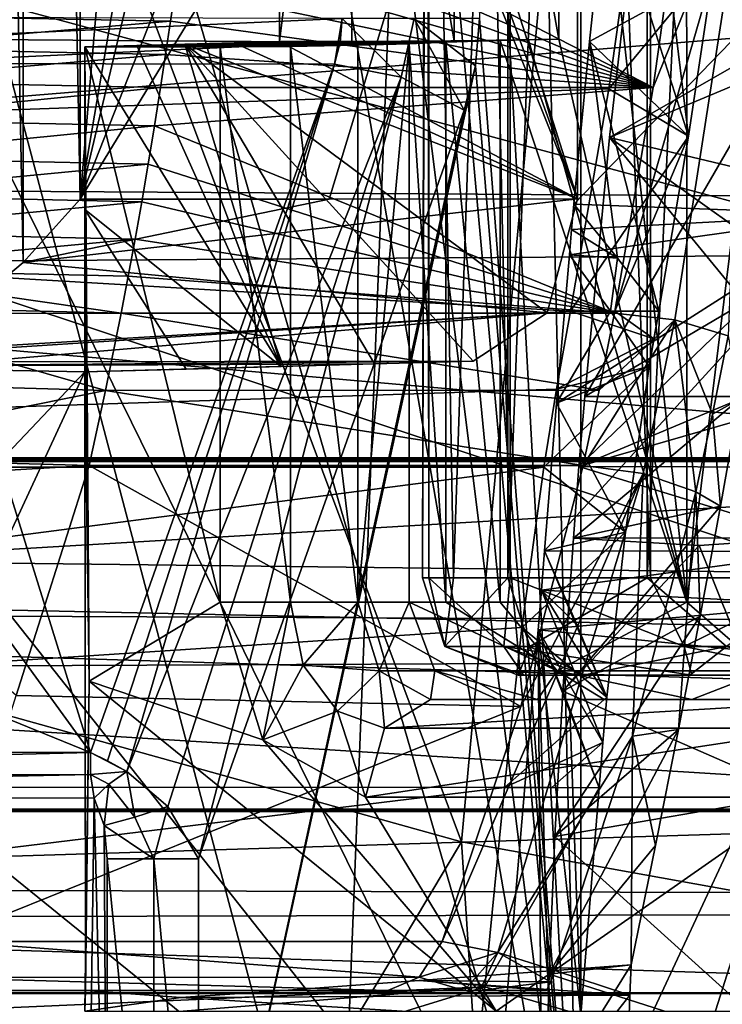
# Model space of a CAD drawing. Header units: metres. Extents: x -150 to 307, y -550 to 84.
# Tile 269 of 656: x 159.2 to 161.36, y -6.96 to -3.93. Entities that reach past the tile are written whole.
import ezdxf

# ---------------------------------------------------------------- set-up
doc = ezdxf.new("R2010")
doc.units = ezdxf.units.M
doc.layers.add('solid_26006363', color=7, linetype='CONTINUOUS')

msp = doc.modelspace()

# ---------------------------------------------------------------- linework, layer by layer
at = {"layer": 'solid_26006363'}
for points in [[(160.052856, 7.810109, 843.772766), (160.922363, 7.986619, 844.555664), (160.922363, -7.986684, 844.555664)], [(160.922363, 7.986619, 844.555664), (160.730911, 0, 844.770569), (160.922363, -7.986684, 844.555664)], [(159.526001, 7.306393, 843.298401), (160.052856, 7.810109, 843.772766), (160.922363, -7.986684, 844.555664)], [(159.526001, 7.306393, 843.298401), (160.922363, -7.986684, 844.555664), (159.921051, 0, 843.654114)], [(160.454636, 5.65, 843.635254), (160.449585, 0.75, 843.615356), (160.454437, -5.65, 843.634521)], [(160.454636, 5.65, 843.635254), (160.454437, -5.65, 843.634521), (160.704269, -5.65, 844.11908)], [(160.704666, 5.65, 844.119568), (160.454636, 5.65, 843.635254), (160.704269, -5.65, 844.11908)], [(161.126419, 5.65, 842.189148), (160.697189, -5.65, 842.525085), (160.697189, -0.75, 842.525085)], [(161.126419, 5.65, 842.189148), (161.126556, -5.65, 842.189087), (160.697189, -5.65, 842.525085)], [(160.704666, 5.65, 844.119568), (160.704269, -5.65, 844.11908), (161.136612, -5.65, 844.451233)], [(161.137024, 5.65, 844.451477), (160.704666, 5.65, 844.119568), (161.136612, -5.65, 844.451233)], [(161.126419, 5.65, 842.189148), (161.657791, 5.65, 842.06781), (161.126556, -5.65, 842.189087)], [(161.657791, 5.65, 842.06781), (161.658112, -5.65, 842.06781), (161.126556, -5.65, 842.189087)], [(161.137024, 5.65, 844.451477), (161.136612, -5.65, 844.451233), (161.669205, -5.65, 844.56781)], [(161.137024, 5.65, 844.451477), (161.669205, -5.65, 844.56781), (161.522156, -2.5, 844.559753)], [(159.018097, 4.83721, 839.606995), (159.018097, -4.837211, 839.606995), (159.206482, -4.679703, 839.625916)], [(159.206375, 4.679795, 839.625916), (159.018097, 4.83721, 839.606995), (159.206482, -4.679703, 839.625916)], [(159.206375, 4.679795, 839.625916), (159.381348, -4.48491, 839.719238), (159.381256, 4.485187, 839.719177)], [(159.206375, 4.679795, 839.625916), (159.206482, -4.679703, 839.625916), (159.381348, -4.48491, 839.719238)], [(160.145737, 4.484903, 840.349365), (159.381256, 4.485187, 839.719177), (159.381348, -4.48491, 839.719238)], [(160.911667, 4.48462, 840.980774), (160.145737, 4.484903, 840.349365), (159.381348, -4.48491, 839.719238)], [(160.911667, 4.48462, 840.980774), (159.381348, -4.48491, 839.719238), (160.911682, 1.975453, 840.980774)], [(159.381348, -4.48491, 839.719238), (161.929688, 1.974569, 841.819946), (160.911682, 1.975453, 840.980774)], [(159.381348, -4.48491, 839.719238), (160.911667, -1.975196, 840.980774), (161.929688, 1.974569, 841.819946)], [(160.449585, 0.75, 843.615356), (160.449585, -0.75, 843.615356), (160.454437, -5.65, 843.634521)], [(161.679489, -5.635532, 838.311523), (144.096756, -5.427778, 813.0896), (144.74527, 0.000066, 812.722778)], [(161.763199, -4.594159, 837.974548), (161.679489, -5.635532, 838.311523), (144.74527, 0.000066, 812.722778)], [(161.874268, -3.523479, 837.76416), (161.763199, -4.594159, 837.974548), (144.74527, 0.000066, 812.722778)], [(157.596603, -7.150526, 878.147949), (160.173294, -7.91509, 881.040771), (158.081863, 0, 879.170471)], [(160.173294, -7.91509, 881.040771), (160.48465, 0, 881.853455), (158.081863, 0, 879.170471)], [(160.922363, -7.986684, 844.555664), (159.717026, -1.032393, 843.470398), (159.921051, 0, 843.654114)], [(160.173294, -7.91509, 881.040771), (163.037918, -8.671982, 884.180298), (160.48465, 0, 881.853455)], [(160.48465, 0, 881.853455), (163.037918, -8.671982, 884.180298), (163.005783, 0, 884.608582)], [(160.554611, -6.463186, 878.593323), (157.237259, -5.539029, 874.818909), (158.133636, 0, 876.20166)], [(160.554611, -6.463186, 878.593323), (158.133636, 0, 876.20166), (161.151321, -0.000012, 879.606384)], [(160.554611, -6.463186, 878.593323), (161.151321, -0.000012, 879.606384), (164.504364, -7.173432, 882.960571)], [(160.610306, -3.928661, 844.905945), (160.922363, -7.986684, 844.555664), (160.730911, 0, 844.770569)], [(161.151321, -0.000012, 879.606384), (164.474091, -0.000047, 883.25061), (164.504364, -7.173432, 882.960571)], [(160.449585, -0.75, 843.615356), (160.434738, -5.65, 843.089172), (160.454437, -5.65, 843.634521)], [(160.444702, -0.75, 843.040955), (160.530426, -5.65, 842.790283), (160.434738, -5.65, 843.089172)], [(160.449585, -0.75, 843.615356), (160.444702, -0.75, 843.040955), (160.434738, -5.65, 843.089172)], [(160.444702, -0.75, 843.040955), (160.697189, -0.75, 842.525085), (160.530426, -5.65, 842.790283)], [(160.697189, -0.75, 842.525085), (160.697189, -5.65, 842.525085), (160.530426, -5.65, 842.790283)], [(160.922363, -7.986684, 844.555664), (159.166946, -1.929432, 842.975098), (159.717026, -1.032393, 843.470398)], [(160.922363, -7.986684, 844.555664), (158.357483, -2.766921, 842.246216), (159.166946, -1.929432, 842.975098)], [(160.911667, -1.975196, 840.980774), (159.381348, -4.48491, 839.719238), (160.147232, -4.484623, 840.350586)], [(160.032028, -2.056497, 842.003418), (160.122665, -1.99657, 841.898071), (160.911667, -4.484336, 840.980774)], [(160.122665, -1.99657, 841.898071), (160.911667, -1.975196, 840.980774), (160.911667, -4.484336, 840.980774)], [(160.147232, -4.484623, 840.350586), (160.911667, -4.484336, 840.980774), (160.911667, -1.975196, 840.980774)], [(159.994507, -2.196539, 842.047058), (160.032028, -2.056497, 842.003418), (160.911667, -4.484336, 840.980774)], [(161.248245, -5.725, 842.059631), (161.685516, -2.177201, 841.992981), (161.246887, -2.184029, 842.060059)], [(161.248245, -5.725, 842.059631), (161.93364, -5.725, 842.020569), (161.685516, -2.177201, 841.992981)], [(159.994507, -4, 842.047058), (159.994507, -2.196539, 842.047058), (160.911667, -4.484336, 840.980774)], [(160.217178, -2.196539, 842.245483), (159.994507, -2.196539, 842.047058), (159.994507, -4, 842.047058)], [(160.217194, -4, 842.245483), (160.217178, -2.196539, 842.245483), (159.994507, -4, 842.047058)], [(160.531967, -3.997987, 842.37146), (160.531967, -2.19533, 842.371826), (160.217178, -2.196539, 842.245483)], [(160.217194, -4, 842.245483), (160.531967, -3.997987, 842.37146), (160.217178, -2.196539, 842.245483)], [(160.854965, -3.992891, 842.268188), (160.854965, -2.192274, 842.268188), (160.531967, -2.19533, 842.371826)], [(160.531967, -3.997987, 842.37146), (160.854965, -3.992891, 842.268188), (160.531967, -2.19533, 842.371826)], [(161.248245, -5.725, 842.059631), (161.246887, -2.184029, 842.060059), (160.854965, -2.192274, 842.268188)], [(161.248245, -5.725, 842.059631), (160.854965, -2.192274, 842.268188), (160.854965, -3.992891, 842.268188)], [(160.922363, -7.986684, 844.555664), (157.37645, -3.500235, 841.362915), (158.357483, -2.766921, 842.246216)], [(161.101166, -3.500001, 839.093689), (161.587738, -3.963557, 840.221008), (161.688034, -3.177155, 840.10437)], [(153.681778, -4.403226, 833.713135), (161.008041, -4.145365, 840.156555), (161.109436, -3.423107, 840.040771)], [(153.681778, -4.403226, 833.713135), (161.109436, -3.423107, 840.040771), (153.828949, -3.423108, 833.554077)], [(159.71843, -3.519506, 838.895264), (159.732376, -3.413696, 838.879578), (161.144623, -4.141535, 840.346313)], [(159.732376, -3.413696, 838.879578), (161.246094, -3.413696, 840.228271), (161.144623, -4.141535, 840.346313)], [(161.109436, -3.423107, 840.040771), (161.008041, -4.145365, 840.156555), (161.334732, -3.749038, 839.783508)], [(161.144623, -4.141535, 840.346313), (161.246094, -3.413696, 840.228271), (161.432892, -3.428143, 840.291687)], [(161.432892, -3.428143, 840.291687), (161.211792, -4.856648, 840.548767), (161.026093, -4.83556, 840.484192)], [(161.144623, -4.141535, 840.346313), (161.432892, -3.428143, 840.291687), (161.026093, -4.83556, 840.484192)], [(161.432892, -3.428143, 840.291687), (161.375244, -4.905686, 840.468018), (161.211792, -4.856648, 840.548767)], [(160.922363, -7.986684, 844.555664), (156.220749, -4.180681, 840.322327), (157.37645, -3.500235, 841.362915)], [(160.90097, -4.500042, 839.111755), (161.756714, -4.53206, 838.139099), (161.866547, -3.50004, 837.935547)], [(160.90097, -4.500042, 839.111755), (161.866547, -3.50004, 837.935547), (160.948929, -4.000179, 839.001343)], [(160.948929, -4.000179, 839.001343), (161.866547, -3.50004, 837.935547), (161.002182, -3.500082, 838.922729)], [(161.25383, -4.291421, 839.875916), (160.948929, -4.000179, 839.001343), (161.002182, -3.500082, 838.922729)], [(161.25383, -4.291421, 839.875916), (161.002182, -3.500082, 838.922729), (161.172501, -3.625457, 839.35437)], [(161.101166, -3.500001, 839.093689), (161.01062, -4.295017, 839.24469), (161.587738, -3.963557, 840.221008)], [(161.758865, -3.981132, 838.382324), (161.01062, -4.295017, 839.24469), (161.101166, -3.500001, 839.093689)], [(161.810989, -3.500048, 838.305298), (161.758865, -3.981132, 838.382324), (161.101166, -3.500001, 839.093689)], [(159.704239, -3.624732, 838.911194), (159.71843, -3.519506, 838.895264), (161.144623, -4.141535, 840.346313)], [(159.689774, -3.729356, 838.927429), (159.704239, -3.624732, 838.911194), (161.144623, -4.141535, 840.346313)], [(161.25383, -4.291421, 839.875916), (161.172501, -3.625457, 839.35437), (161.334732, -3.749038, 839.783508)], [(159.675034, -3.83336, 838.94397), (159.689774, -3.729356, 838.927429), (161.144623, -4.141535, 840.346313)], [(161.008041, -4.145365, 840.156555), (161.25383, -4.291421, 839.875916), (161.334732, -3.749038, 839.783508)], [(52.118008, -3.784486, 673.061707), (287.806, -3.771021, -97.868477), (289.05188, -5.281072, -97.487572)], [(53.365746, -5.290247, 673.443176), (52.118008, -3.784486, 673.061707), (289.05188, -5.281072, -97.487572)], [(63.380936, -3.784486, 676.505127), (62.133198, -5.290247, 676.123657), (299.076141, -3.786167, -94.422852)], [(62.133198, -5.290247, 676.123657), (297.826538, -5.292864, -94.804886), (299.076141, -3.786167, -94.422852)], [(145.403534, -3.786167, -295.819916), (163.866867, -3.786167, -295.269714), (145.442062, -5.292864, -294.513794)], [(163.866867, -3.786167, -295.269714), (163.750641, -5.292864, -293.968201), (145.442062, -5.292864, -294.513794)], [(145.712616, -5.281072, -285.342194), (162.934433, -5.281072, -284.828979), (145.751022, -3.771021, -284.039948)], [(162.934433, -5.281072, -284.828979), (162.818542, -3.771021, -283.531342), (145.751022, -3.771021, -284.039948)], [(158.696381, -3.918486, 838.208496), (159.675034, -3.83336, 838.94397), (159.659973, -3.936728, 838.960876)], [(159.659973, -3.936728, 838.960876), (159.675034, -3.83336, 838.94397), (161.144623, -4.141535, 840.346313)], [(158.696381, -3.918486, 838.208496), (159.659973, -3.936728, 838.960876), (158.681076, -4.020669, 838.225708)], [(158.681076, -4.020669, 838.225708), (159.659973, -3.936728, 838.960876), (159.644592, -4.039448, 838.978149)], [(160.187927, -3.928663, 844.931396), (158.900513, -3.92642, 843.796387), (158.809326, -3.991606, 843.725586)], [(160.181992, -4.001424, 844.93811), (160.187927, -3.928663, 844.931396), (158.809326, -3.991606, 843.725586)], [(159.644592, -4.039448, 838.978149), (159.659973, -3.936728, 838.960876), (161.144623, -4.141535, 840.346313)], [(160.181992, -4.001424, 844.93811), (160.164444, -4.06985, 844.957764), (160.187927, -3.928663, 844.931396)], [(160.369019, -4.109726, 845.039856), (160.187927, -3.928663, 844.931396), (160.164444, -4.06985, 844.957764)], [(160.369019, -4.109726, 845.039856), (160.409607, -3.928663, 845.005432), (160.187927, -3.928663, 844.931396)], [(160.369019, -4.109726, 845.039856), (160.563339, -4.21103, 844.958618), (160.409607, -3.928663, 845.005432)], [(160.598389, -4.074189, 844.919312), (160.610306, -3.928661, 844.905945), (160.409607, -3.928663, 845.005432)], [(160.598389, -4.074189, 844.919312), (160.409607, -3.928663, 845.005432), (160.563339, -4.21103, 844.958618)], [(160.598389, -4.074189, 844.919312), (160.922363, -7.986684, 844.555664), (160.610306, -3.928661, 844.905945)], [(161.587738, -3.963557, 840.221008), (160.934479, -5.092506, 839.476868), (161.463913, -4.780765, 840.364929)], [(161.01062, -4.295017, 839.24469), (160.934479, -5.092506, 839.476868), (161.587738, -3.963557, 840.221008)], [(160.181992, -4.001424, 844.93811), (158.809326, -3.991606, 843.725586), (158.753357, -4.06738, 843.713684)], [(160.674362, -3.99718, 842.43634), (160.531967, -3.997987, 842.37146), (160.217194, -4, 842.245483)], [(160.674362, -3.99718, 842.43634), (160.217194, -4, 842.245483), (160.506561, -4.002203, 842.672302)], [(160.674362, -3.99718, 842.43634), (160.506561, -4.002203, 842.672302), (160.674362, -5.725, 842.43634)], [(160.760742, -3.995026, 842.348083), (160.854965, -3.992891, 842.268188), (160.531967, -3.997987, 842.37146)], [(160.760742, -3.995026, 842.348083), (160.531967, -3.997987, 842.37146), (160.674362, -3.99718, 842.43634)], [(160.760742, -3.995026, 842.348083), (160.674362, -3.99718, 842.43634), (161.248245, -5.725, 842.059631)], [(160.674362, -3.99718, 842.43634), (160.674362, -5.725, 842.43634), (161.248245, -5.725, 842.059631)], [(160.760742, -3.995026, 842.348083), (161.248245, -5.725, 842.059631), (160.854965, -3.992891, 842.268188)], [(161.758865, -3.981132, 838.382324), (161.712982, -4.462294, 838.487488), (161.01062, -4.295017, 839.24469)], [(158.681076, -4.020669, 838.225708), (159.644592, -4.039448, 838.978149), (158.665436, -4.122195, 838.243225)], [(160.181992, -4.001424, 844.93811), (158.753357, -4.06738, 843.713684), (160.164444, -4.06985, 844.957764)], [(159.555435, -4.012016, 842.577881), (160.000534, -5.000009, 842.053101), (159.39537, -4.01638, 842.770081)], [(159.555435, -4.012016, 842.577881), (159.39537, -4.01638, 842.770081), (160.028748, -4.01484, 843.216248)], [(160.028748, -4.01484, 843.216248), (159.39537, -4.01638, 842.770081), (159.811951, -4.01638, 843.141235)], [(159.409485, -5.968172, 842.783386), (159.39537, -4.01638, 842.770081), (159.39566, -4.516342, 842.770325)], [(160.000534, -5.000009, 842.053101), (159.39566, -4.516342, 842.770325), (159.39537, -4.01638, 842.770081)], [(159.811951, -5.725, 843.141235), (159.811951, -4.01638, 843.141235), (159.39537, -4.01638, 842.770081)], [(159.409485, -5.968172, 842.783386), (159.811951, -5.725, 843.141235), (159.39537, -4.01638, 842.770081)], [(159.555435, -4.012016, 842.577881), (159.703751, -4.007778, 842.385071), (160.000534, -5.000009, 842.053101)], [(159.555435, -4.012016, 842.577881), (160.235504, -4.011144, 843.116821), (159.703751, -4.007778, 842.385071)], [(159.555435, -4.012016, 842.577881), (160.028748, -4.01484, 843.216248), (160.235504, -4.011144, 843.116821)], [(159.703751, -4.007778, 842.385071), (159.855652, -4.00383, 842.217224), (160.911667, -4.484336, 840.980774)], [(160.393967, -4.006986, 842.938965), (159.855652, -4.00383, 842.217224), (159.703751, -4.007778, 842.385071)], [(160.235504, -4.011144, 843.116821), (160.393967, -4.006986, 842.938965), (159.703751, -4.007778, 842.385071)], [(159.703751, -4.007778, 842.385071), (160.911667, -4.484336, 840.980774), (160.818085, -4.834656, 841.089539)], [(159.703751, -4.007778, 842.385071), (160.591248, -4.984029, 841.353271), (160.286804, -4.992171, 841.706787)], [(159.703751, -4.007778, 842.385071), (160.818085, -4.834656, 841.089539), (160.591248, -4.984029, 841.353271)], [(159.703751, -4.007778, 842.385071), (160.286804, -4.992171, 841.706787), (160.000534, -5.000009, 842.053101)], [(160.028748, -4.01484, 843.216248), (159.811951, -4.01638, 843.141235), (160.028793, -5.725, 843.216736)], [(160.028793, -5.725, 843.216736), (159.811951, -4.01638, 843.141235), (159.811951, -5.725, 843.141235)], [(159.855652, -4.00383, 842.217224), (159.994507, -4, 842.047058), (160.911667, -4.484336, 840.980774)], [(160.217194, -4, 842.245483), (159.994507, -4, 842.047058), (159.855652, -4.00383, 842.217224)], [(160.506561, -4.002203, 842.672302), (160.217194, -4, 842.245483), (159.855652, -4.00383, 842.217224)], [(160.506561, -4.002203, 842.672302), (159.855652, -4.00383, 842.217224), (160.393967, -4.006986, 842.938965)], [(160.235504, -4.011144, 843.116821), (160.028748, -4.01484, 843.216248), (160.235504, -5.725, 843.116821)], [(160.028748, -4.01484, 843.216248), (160.028793, -5.725, 843.216736), (160.235504, -5.725, 843.116821)], [(160.235504, -5.725, 843.116821), (160.393967, -5.725, 842.938965), (160.393967, -4.006986, 842.938965)], [(160.235504, -4.011144, 843.116821), (160.235504, -5.725, 843.116821), (160.393967, -4.006986, 842.938965)], [(160.506561, -4.002203, 842.672302), (160.393967, -4.006986, 842.938965), (160.506546, -5.725, 842.672241)], [(160.393967, -4.006986, 842.938965), (160.393967, -5.725, 842.938965), (160.506546, -5.725, 842.672241)], [(160.506561, -4.002203, 842.672302), (160.506546, -5.725, 842.672241), (160.674362, -5.725, 842.43634)], [(161.035217, -4.666119, 839.547607), (160.90097, -4.500042, 839.111755), (160.948929, -4.000179, 839.001343)], [(161.162033, -4.829801, 839.980713), (161.035217, -4.666119, 839.547607), (160.948929, -4.000179, 839.001343)], [(161.25383, -4.291421, 839.875916), (161.162033, -4.829801, 839.980713), (160.948929, -4.000179, 839.001343)], [(158.665436, -4.122195, 838.243225), (159.644592, -4.039448, 838.978149), (159.62886, -4.141499, 838.995789)], [(159.62886, -4.141499, 838.995789), (159.644592, -4.039448, 838.978149), (161.144623, -4.141535, 840.346313)], [(159.413116, -6.187492, 845.801025), (158.753357, -4.06738, 843.713684), (158.384613, -4.771679, 843.889526)], [(160.164444, -4.06985, 844.957764), (158.753357, -4.06738, 843.713684), (159.413116, -6.187492, 845.801025)], [(159.4655, -6.213356, 845.851868), (160.164444, -4.06985, 844.957764), (159.413116, -6.187492, 845.801025)], [(159.4655, -6.213356, 845.851868), (159.524979, -6.246004, 845.887634), (160.164444, -4.06985, 844.957764)], [(160.369019, -4.109726, 845.039856), (160.164444, -4.06985, 844.957764), (159.524979, -6.246004, 845.887634)], [(160.598389, -4.074189, 844.919312), (159.74585, -7.98638, 845.87616), (160.922363, -7.986684, 844.555664)], [(160.598389, -4.074189, 844.919312), (160.563339, -4.21103, 844.958618), (159.74585, -7.98638, 845.87616)], [(160.369019, -4.109726, 845.039856), (159.524979, -6.246004, 845.887634), (159.651596, -6.354549, 845.915466)], [(160.369019, -4.109726, 845.039856), (159.651596, -6.354549, 845.915466), (159.74585, -6.515187, 845.87616)], [(160.369019, -4.109726, 845.039856), (159.74585, -6.515187, 845.87616), (160.563339, -4.21103, 844.958618)], [(153.681778, -4.403226, 833.713135), (160.890625, -4.829996, 840.290588), (161.008041, -4.145365, 840.156555)], [(158.665436, -4.122195, 838.243225), (159.62886, -4.141499, 838.995789), (158.646744, -4.239776, 838.264221)], [(158.646744, -4.239776, 838.264221), (159.62886, -4.141499, 838.995789), (159.610062, -4.259684, 839.016907)], [(159.610062, -4.259684, 839.016907), (159.62886, -4.141499, 838.995789), (161.144623, -4.141535, 840.346313)], [(159.610062, -4.259684, 839.016907), (161.144623, -4.141535, 840.346313), (161.026093, -4.83556, 840.484192)], [(161.008041, -4.145365, 840.156555), (160.890625, -4.829996, 840.290588), (161.25383, -4.291421, 839.875916)], [(160.922363, -7.986684, 844.555664), (154.848541, -4.838728, 839.086792), (156.220749, -4.180681, 840.322327)], [(160.563339, -4.21103, 844.958618), (159.74585, -6.515187, 845.87616), (159.74585, -7.98638, 845.87616)], [(158.646744, -4.239776, 838.264221), (159.610062, -4.259684, 839.016907), (158.627533, -4.356383, 838.285767)], [(158.627533, -4.356383, 838.285767), (159.610062, -4.259684, 839.016907), (159.590744, -4.376894, 839.038574)], [(159.590744, -4.376894, 839.038574), (159.610062, -4.259684, 839.016907), (161.026093, -4.83556, 840.484192)], [(160.890625, -4.829996, 840.290588), (161.026337, -4.829898, 840.135681), (161.25383, -4.291421, 839.875916)], [(161.662369, -5.092047, 838.668396), (160.934479, -5.092506, 839.476868), (161.01062, -4.295017, 839.24469)], [(161.686279, -4.777375, 838.571838), (161.662369, -5.092047, 838.668396), (161.01062, -4.295017, 839.24469)], [(161.712982, -4.462294, 838.487488), (161.686279, -4.777375, 838.571838), (161.01062, -4.295017, 839.24469)], [(161.026337, -4.829898, 840.135681), (161.162033, -4.829801, 839.980713), (161.25383, -4.291421, 839.875916)], [(158.627533, -4.356383, 838.285767), (159.590744, -4.376894, 839.038574), (158.607788, -4.471999, 838.307922)], [(158.607788, -4.471999, 838.307922), (159.590744, -4.376894, 839.038574), (159.570892, -4.493104, 839.060852)], [(159.570892, -4.493104, 839.060852), (159.590744, -4.376894, 839.038574), (161.026093, -4.83556, 840.484192)], [(153.50148, -5.309618, 833.909119), (160.890625, -4.829996, 840.290588), (153.681778, -4.403226, 833.713135)], [(158.607788, -4.471999, 838.307922), (159.570892, -4.493104, 839.060852), (158.587494, -4.586615, 838.330688)], [(159.206482, -4.679703, 839.625916), (160.911667, -4.484336, 840.980774), (160.147232, -4.484623, 840.350586)], [(159.206482, -4.679703, 839.625916), (160.818085, -4.834656, 841.089539), (160.911667, -4.484336, 840.980774)], [(159.206482, -4.679703, 839.625916), (160.147232, -4.484623, 840.350586), (159.381348, -4.48491, 839.719238)], [(158.587494, -4.586615, 838.330688), (159.570892, -4.493104, 839.060852), (159.550491, -4.608297, 839.08374)], [(159.550491, -4.608297, 839.08374), (159.570892, -4.493104, 839.060852), (161.026093, -4.83556, 840.484192)], [(160.89386, -4.578275, 839.132019), (161.756714, -4.53206, 838.139099), (160.90097, -4.500042, 839.111755)], [(160.89386, -4.578275, 839.132019), (160.90097, -4.500042, 839.111755), (161.035217, -4.666119, 839.547607)], [(159.409485, -5.968172, 842.783386), (159.39566, -4.516342, 842.770325), (159.39595, -5.016303, 842.77063)], [(159.707764, -5.008022, 842.407166), (159.39595, -5.016303, 842.77063), (159.39566, -4.516342, 842.770325)], [(159.707764, -5.008022, 842.407166), (159.39566, -4.516342, 842.770325), (160.000534, -5.000009, 842.053101)], [(160.810394, -5.567376, 839.463257), (161.672134, -5.569027, 838.479187), (161.756714, -4.53206, 838.139099)], [(160.847473, -5.113306, 839.293518), (160.810394, -5.567376, 839.463257), (161.756714, -4.53206, 838.139099)], [(160.886856, -4.656442, 839.153137), (160.847473, -5.113306, 839.293518), (161.756714, -4.53206, 838.139099)], [(160.89386, -4.578275, 839.132019), (160.886856, -4.656442, 839.153137), (161.756714, -4.53206, 838.139099)], [(158.587494, -4.586615, 838.330688), (159.550491, -4.608297, 839.08374), (158.56662, -4.700196, 838.354126)], [(160.89386, -4.578275, 839.132019), (161.035217, -4.666119, 839.547607), (160.886856, -4.656442, 839.153137)], [(158.56662, -4.700196, 838.354126), (159.550491, -4.608297, 839.08374), (159.52951, -4.722453, 839.1073)], [(159.52951, -4.722453, 839.1073), (159.550491, -4.608297, 839.08374), (161.026093, -4.83556, 840.484192)], [(161.013443, -4.829466, 839.587158), (160.847473, -5.113306, 839.293518), (160.886856, -4.656442, 839.153137)], [(161.013443, -4.829466, 839.587158), (160.886856, -4.656442, 839.153137), (161.035217, -4.666119, 839.547607)], [(161.013443, -4.829466, 839.587158), (161.035217, -4.666119, 839.547607), (161.162033, -4.829801, 839.980713)], [(159.206482, -4.679703, 839.625916), (159.018097, -4.837211, 839.606995), (160.818085, -4.834656, 841.089539)], [(158.56662, -4.700196, 838.354126), (159.507919, -4.835552, 839.131531), (158.54512, -4.81276, 838.378235)], [(158.56662, -4.700196, 838.354126), (159.52951, -4.722453, 839.1073), (159.507919, -4.835552, 839.131531)], [(159.52951, -4.722453, 839.1073), (161.026093, -4.83556, 840.484192), (159.507919, -4.835552, 839.131531)], [(159.413116, -6.187492, 845.801025), (158.384613, -4.771679, 843.889526), (157.687622, -5.485163, 843.782837)], [(161.463913, -4.780765, 840.364929), (160.934479, -5.092506, 839.476868), (160.916504, -5.307554, 839.553772)], [(161.409973, -5.100928, 840.427673), (161.463913, -4.780765, 840.364929), (160.916504, -5.307554, 839.553772)], [(158.497894, -5.046204, 838.431274), (158.54512, -4.81276, 838.378235), (159.459641, -5.074165, 839.18573)], [(158.54512, -4.81276, 838.378235), (159.507919, -4.835552, 839.131531), (159.459641, -5.074165, 839.18573)], [(159.526001, -7.306393, 843.298401), (153.350067, -5.435513, 837.737549), (154.848541, -4.838728, 839.086792)], [(153.50148, -5.309618, 833.909119), (160.84726, -5.069575, 840.348877), (160.890625, -4.829996, 840.290588)], [(160.922363, -7.986684, 844.555664), (159.526001, -7.306393, 843.298401), (154.848541, -4.838728, 839.086792)], [(159.018097, -4.837211, 839.606995), (159.034164, -4.942898, 839.819092), (160.818085, -4.834656, 841.089539)], [(159.034164, -4.942898, 839.819092), (159.058044, -4.985361, 840.089417), (160.818085, -4.834656, 841.089539)], [(160.818085, -4.834656, 841.089539), (159.058044, -4.985361, 840.089417), (160.591248, -4.984029, 841.353271)], [(159.459641, -5.074165, 839.18573), (159.507919, -4.835552, 839.131531), (160.97905, -5.072827, 840.53894)], [(159.507919, -4.835552, 839.131531), (161.026093, -4.83556, 840.484192), (160.97905, -5.072827, 840.53894)], [(160.84726, -5.069575, 840.348877), (161.147003, -4.914863, 839.998962), (160.890625, -4.829996, 840.290588)], [(161.013443, -4.829466, 839.587158), (161.132767, -5, 840.018494), (160.847473, -5.113306, 839.293518)], [(161.147003, -4.914863, 839.998962), (161.026337, -4.829898, 840.135681), (160.890625, -4.829996, 840.290588)], [(160.97905, -5.072827, 840.53894), (161.026093, -4.83556, 840.484192), (161.211792, -4.856648, 840.548767)], [(161.013443, -4.829466, 839.587158), (161.162033, -4.829801, 839.980713), (161.132767, -5, 840.018494)], [(161.147003, -4.914863, 839.998962), (161.162033, -4.829801, 839.980713), (161.026337, -4.829898, 840.135681)], [(161.147003, -4.914863, 839.998962), (161.132767, -5, 840.018494), (161.162033, -4.829801, 839.980713)], [(161.211792, -4.856648, 840.548767), (161.114212, -5.329067, 840.662231), (160.929199, -5.304631, 840.596924)], [(160.97905, -5.072827, 840.53894), (161.211792, -4.856648, 840.548767), (160.929199, -5.304631, 840.596924)], [(161.211792, -4.856648, 840.548767), (161.276047, -5.385876, 840.583374), (161.114212, -5.329067, 840.662231)], [(161.211792, -4.856648, 840.548767), (161.327469, -5.146669, 840.52356), (161.276047, -5.385876, 840.583374)], [(161.211792, -4.856648, 840.548767), (161.375244, -4.905686, 840.468018), (161.327469, -5.146669, 840.52356)], [(161.327469, -5.146669, 840.52356), (161.375244, -4.905686, 840.468018), (161.409973, -5.100928, 840.427673)], [(160.84726, -5.069575, 840.348877), (161.132767, -5, 840.018494), (161.147003, -4.914863, 839.998962)], [(160.286804, -4.992171, 841.706787), (160.591248, -4.984029, 841.353271), (158.507736, -4.999974, 840.722412)], [(159.058044, -4.985361, 840.089417), (158.507736, -4.999974, 840.722412), (160.591248, -4.984029, 841.353271)], [(160.286804, -4.992171, 841.706787), (158.507736, -4.999974, 840.722412), (159.39595, -5.016303, 842.77063)], [(160.000534, -5.000009, 842.053101), (160.286804, -4.992171, 841.706787), (159.39595, -5.016303, 842.77063)], [(159.39595, -5.016303, 842.77063), (158.507736, -4.999974, 840.722412), (158.511551, -5.948792, 840.725769)], [(159.39595, -5.016303, 842.77063), (158.511551, -5.948792, 840.725769), (158.514008, -6.920002, 840.727966)], [(159.39595, -5.016303, 842.77063), (158.514008, -6.920002, 840.727966), (159.39769, -6.920002, 842.767151)], [(159.707764, -5.008022, 842.407166), (160.000534, -5.000009, 842.053101), (159.39595, -5.016303, 842.77063)], [(159.409485, -5.968172, 842.783386), (159.39595, -5.016303, 842.77063), (159.39769, -6.920002, 842.767151)], [(160.808548, -5.309664, 840.419495), (161.059174, -5.510108, 840.168762), (161.132767, -5, 840.018494)], [(160.84726, -5.069575, 840.348877), (160.808548, -5.309664, 840.419495), (161.132767, -5, 840.018494)], [(161.132767, -5, 840.018494), (161.059174, -5.510108, 840.168762), (160.847473, -5.113306, 839.293518)], [(158.497894, -5.046204, 838.431274), (159.459641, -5.074165, 839.18573), (158.447083, -5.278002, 838.488281)], [(153.50148, -5.309618, 833.909119), (160.808548, -5.309664, 840.419495), (160.84726, -5.069575, 840.348877)], [(159.459641, -5.074165, 839.18573), (159.409042, -5.304628, 839.242493), (158.447083, -5.278002, 838.488281)], [(159.459641, -5.074165, 839.18573), (160.929199, -5.304631, 840.596924), (159.409042, -5.304628, 839.242493)], [(159.459641, -5.074165, 839.18573), (160.97905, -5.072827, 840.53894), (160.929199, -5.304631, 840.596924)], [(161.059174, -5.510108, 840.168762), (160.810394, -5.567376, 839.463257), (160.847473, -5.113306, 839.293518)], [(161.409973, -5.100928, 840.427673), (160.916504, -5.307554, 839.553772), (160.899231, -5.527911, 839.63916)], [(161.351791, -5.430315, 840.4953), (161.409973, -5.100928, 840.427673), (160.899231, -5.527911, 839.63916)], [(161.662369, -5.092047, 838.668396), (160.916504, -5.307554, 839.553772), (160.934479, -5.092506, 839.476868)], [(161.647537, -5.309988, 838.742676), (160.916504, -5.307554, 839.553772), (161.662369, -5.092047, 838.668396)], [(161.327469, -5.146669, 840.52356), (161.409973, -5.100928, 840.427673), (161.351791, -5.430315, 840.4953)], [(161.327469, -5.146669, 840.52356), (161.351791, -5.430315, 840.4953), (161.276047, -5.385876, 840.583374)], [(53.365746, -5.290247, 673.443176), (289.05188, -5.281072, -97.487572), (290.654449, -6.362432, -96.99762)], [(54.968628, -6.367424, 673.933228), (53.365746, -5.290247, 673.443176), (290.654449, -6.362432, -96.99762)], [(62.133198, -5.290247, 676.123657), (60.530315, -6.367424, 675.633606), (297.826538, -5.292864, -94.804886)], [(60.530315, -6.367424, 675.633606), (296.221344, -6.369913, -95.295654), (297.826538, -5.292864, -94.804886)], [(145.442062, -5.292864, -294.513794), (163.750641, -5.292864, -293.968201), (145.491547, -6.369913, -292.835968)], [(163.750641, -5.292864, -293.968201), (163.601318, -6.369913, -292.296295), (145.491547, -6.369913, -292.835968)], [(145.663193, -6.362432, -287.017242), (163.083496, -6.362432, -286.498108), (145.712616, -5.281072, -285.342194)], [(163.083496, -6.362432, -286.498108), (162.934433, -5.281072, -284.828979), (145.712616, -5.281072, -285.342194)], [(159.409042, -5.304628, 839.242493), (158.428101, -5.361885, 838.509583), (158.447083, -5.278002, 838.488281)], [(153.228043, -6.294173, 834.210144), (160.808548, -5.309664, 840.419495), (153.50148, -5.309618, 833.909119)], [(153.228043, -6.294173, 834.210144), (160.740738, -5.803266, 840.607361), (160.808548, -5.309664, 840.419495)], [(159.409042, -5.304628, 839.242493), (159.184448, -6.012152, 839.416809), (158.428101, -5.361885, 838.509583)], [(159.409042, -5.304628, 839.242493), (160.73703, -6.045966, 840.820557), (159.184448, -6.012152, 839.416809)], [(159.409042, -5.304628, 839.242493), (160.929199, -5.304631, 840.596924), (160.73703, -6.045966, 840.820557)], [(160.495041, -6.769353, 841.102173), (160.73703, -6.045966, 840.820557), (161.114212, -5.329067, 840.662231)], [(160.667023, -6.803457, 841.171753), (160.495041, -6.769353, 841.102173), (161.114212, -5.329067, 840.662231)], [(160.667023, -6.803457, 841.171753), (161.114212, -5.329067, 840.662231), (161.081207, -6.137894, 840.809875)], [(160.73703, -6.045966, 840.820557), (160.929199, -5.304631, 840.596924), (161.114212, -5.329067, 840.662231)], [(160.808548, -5.309664, 840.419495), (160.740738, -5.803266, 840.607361), (161.059174, -5.510108, 840.168762)], [(161.634201, -5.52683, 838.822754), (160.899231, -5.527911, 839.63916), (160.916504, -5.307554, 839.553772)], [(161.634201, -5.52683, 838.822754), (160.916504, -5.307554, 839.553772), (161.647537, -5.309988, 838.742676)], [(161.114212, -5.329067, 840.662231), (161.276047, -5.385876, 840.583374), (161.081207, -6.137894, 840.809875)], [(161.081207, -6.137894, 840.809875), (161.276047, -5.385876, 840.583374), (161.222656, -6.116762, 840.645447)], [(161.276047, -5.385876, 840.583374), (161.289322, -5.768835, 840.567932), (161.222656, -6.116762, 840.645447)], [(161.276047, -5.385876, 840.583374), (161.351791, -5.430315, 840.4953), (161.289322, -5.768835, 840.567932)], [(144.096756, -5.427778, 813.0896), (160.71637, -8.936398, 839.074402), (142.328934, -10.457855, 814.344788)], [(144.096756, -5.427778, 813.0896), (161.658569, -5.969899, 838.449219), (160.71637, -8.936398, 839.074402)], [(161.66864, -5.803119, 838.378723), (161.658569, -5.969899, 838.449219), (144.096756, -5.427778, 813.0896)], [(161.679489, -5.635532, 838.311523), (161.66864, -5.803119, 838.378723), (144.096756, -5.427778, 813.0896)], [(159.526001, -7.306393, 843.298401), (151.597153, -6.022897, 836.159241), (153.350067, -5.435513, 837.737549)], [(161.351791, -5.430315, 840.4953), (160.899231, -5.527911, 839.63916), (160.866623, -5.998841, 839.843567)], [(161.289322, -5.768835, 840.567932), (161.351791, -5.430315, 840.4953), (160.866623, -5.998841, 839.843567)], [(159.413116, -6.187492, 845.801025), (157.687622, -5.485163, 843.782837), (156.619965, -6.182618, 843.338501)], [(160.740738, -5.803266, 840.607361), (161.002655, -6.017801, 840.380188), (161.059174, -5.510108, 840.168762)], [(161.059174, -5.510108, 840.168762), (161.002655, -6.017801, 840.380188), (160.810394, -5.567376, 839.463257)], [(157.797775, -11.076405, 874.416077), (157.237259, -5.539029, 874.818909), (160.554611, -6.463186, 878.593323)], [(161.286011, -5.551269, 839.217224), (160.866623, -5.998841, 839.843567), (160.899231, -5.527911, 839.63916)], [(161.286011, -5.551269, 839.217224), (160.899231, -5.527911, 839.63916), (161.634201, -5.52683, 838.822754)], [(161.593979, -6.317636, 839.171997), (161.286011, -5.551269, 839.217224), (161.634201, -5.52683, 838.822754)], [(160.800735, -5.688881, 839.514038), (161.672134, -5.569027, 838.479187), (160.810394, -5.567376, 839.463257)], [(160.800735, -5.688881, 839.514038), (160.810394, -5.567376, 839.463257), (160.909866, -5.794171, 839.923279)], [(160.800735, -5.688881, 839.514038), (161.661255, -5.732585, 838.545471), (161.672134, -5.569027, 838.479187)], [(161.002655, -6.017801, 840.380188), (160.909866, -5.794171, 839.923279), (160.810394, -5.567376, 839.463257)], [(161.593979, -6.317636, 839.171997), (160.866623, -5.998841, 839.843567), (161.286011, -5.551269, 839.217224)], [(160.503525, -5.862132, 843.249695), (160.454437, -5.65, 843.634521), (160.434738, -5.65, 843.089172)], [(160.503525, -5.862132, 843.249695), (160.434738, -5.65, 843.089172), (160.530426, -5.65, 842.790283)], [(160.685059, -5.862132, 843.94458), (160.704269, -5.65, 844.11908), (160.454437, -5.65, 843.634521)], [(160.685059, -5.862132, 843.94458), (160.454437, -5.65, 843.634521), (160.503525, -5.862132, 843.249695)], [(160.503525, -5.862132, 843.249695), (160.530426, -5.65, 842.790283), (160.697189, -5.65, 842.525085)], [(160.503525, -5.862132, 843.249695), (160.697189, -5.65, 842.525085), (160.765121, -5.862132, 842.580811)], [(161.240387, -5.862132, 844.400085), (160.704269, -5.65, 844.11908), (160.685059, -5.862132, 843.94458)], [(160.765121, -5.862132, 842.580811), (160.697189, -5.65, 842.525085), (161.126556, -5.65, 842.189087)], [(161.240387, -5.862132, 844.400085), (161.136612, -5.65, 844.451233), (160.704269, -5.65, 844.11908)], [(160.765121, -5.862132, 842.580811), (161.126556, -5.65, 842.189087), (161.369934, -5.862132, 842.19342)], [(161.369934, -5.862132, 842.19342), (161.126556, -5.65, 842.189087), (161.658112, -5.65, 842.06781)], [(161.240387, -5.862132, 844.400085), (161.669205, -5.65, 844.56781), (161.136612, -5.65, 844.451233)], [(161.957382, -5.862132, 844.4422), (161.669205, -5.65, 844.56781), (161.240387, -5.862132, 844.400085)], [(160.791092, -5.810404, 839.567139), (161.661255, -5.732585, 838.545471), (160.800735, -5.688881, 839.514038)], [(160.990051, -6.157512, 840.449829), (160.791092, -5.810404, 839.567139), (160.800735, -5.688881, 839.514038)], [(160.800735, -5.688881, 839.514038), (160.909866, -5.794171, 839.923279), (161.002655, -6.017801, 840.380188)], [(160.990051, -6.157512, 840.449829), (160.800735, -5.688881, 839.514038), (161.002655, -6.017801, 840.380188)], [(159.409485, -5.968172, 842.783386), (159.943161, -6.149255, 843.258179), (159.811951, -5.725, 843.141235)], [(160.028793, -5.725, 843.216736), (159.811951, -5.725, 843.141235), (159.943161, -6.149255, 843.258179)], [(160.067581, -5.918934, 843.251343), (160.028793, -5.725, 843.216736), (159.943161, -6.149255, 843.258179)], [(160.235504, -5.725, 843.116821), (160.028793, -5.725, 843.216736), (160.067581, -5.918934, 843.251343)], [(160.301117, -5.937132, 843.175293), (160.235504, -5.725, 843.116821), (160.067581, -5.918934, 843.251343)], [(160.301117, -5.937132, 843.175293), (160.393967, -5.725, 842.938965), (160.235504, -5.725, 843.116821)], [(160.472885, -5.937129, 842.982483), (160.393967, -5.725, 842.938965), (160.301117, -5.937132, 843.175293)], [(160.849625, -5.937132, 842.38623), (160.506546, -5.725, 842.672241), (160.393967, -5.725, 842.938965)], [(160.849625, -5.937132, 842.38623), (160.393967, -5.725, 842.938965), (160.472885, -5.937129, 842.982483)], [(160.849625, -5.937132, 842.38623), (160.674362, -5.725, 842.43634), (160.506546, -5.725, 842.672241)], [(160.849625, -5.937132, 842.38623), (161.248245, -5.725, 842.059631), (160.674362, -5.725, 842.43634)], [(160.849625, -5.937132, 842.38623), (161.491302, -5.937132, 842.092712), (161.248245, -5.725, 842.059631)], [(161.491302, -5.937132, 842.092712), (161.93364, -5.725, 842.020569), (161.248245, -5.725, 842.059631)], [(160.791092, -5.810404, 839.567139), (161.651031, -5.896666, 838.615662), (161.661255, -5.732585, 838.545471)], [(161.289322, -5.768835, 840.567932), (160.866623, -5.998841, 839.843567), (160.841888, -6.446474, 840.066528)], [(161.222656, -6.116762, 840.645447), (161.289322, -5.768835, 840.567932), (160.841888, -6.446474, 840.066528)], [(153.228043, -6.294173, 834.210144), (160.687286, -6.296019, 840.857178), (160.740738, -5.803266, 840.607361)], [(160.58934, -8.174293, 841.13562), (161.651031, -5.896666, 838.615662), (160.791092, -5.810404, 839.567139)], [(160.807877, -8.360941, 842.120972), (160.58934, -8.174293, 841.13562), (160.791092, -5.810404, 839.567139)], [(160.740738, -5.803266, 840.607361), (160.687286, -6.296019, 840.857178), (161.002655, -6.017801, 840.380188)], [(160.978851, -6.29641, 840.524048), (160.888229, -6.055058, 840.04718), (160.791092, -5.810404, 839.567139)], [(160.922531, -6.995099, 840.961121), (160.791092, -5.810404, 839.567139), (160.888229, -6.055058, 840.04718)], [(160.990051, -6.157512, 840.449829), (160.978851, -6.29641, 840.524048), (160.791092, -5.810404, 839.567139)], [(160.848801, -7.856414, 841.643188), (160.807877, -8.360941, 842.120972), (160.791092, -5.810404, 839.567139)], [(160.922531, -6.995099, 840.961121), (160.848801, -7.856414, 841.643188), (160.791092, -5.810404, 839.567139)], [(160.503525, -5.862132, 843.249695), (160.765121, -5.862132, 842.580811), (160.729492, -5.95, 843.145081)], [(160.503525, -5.862132, 843.249695), (160.729492, -5.95, 843.145081), (160.745636, -5.95, 843.561829)], [(160.685059, -5.862132, 843.94458), (160.503525, -5.862132, 843.249695), (160.745636, -5.95, 843.561829)], [(160.685059, -5.862132, 843.94458), (160.745636, -5.95, 843.561829), (160.936127, -5.95, 843.928589)], [(160.685059, -5.862132, 843.94458), (160.936127, -5.95, 843.928589), (161.263428, -5.95, 844.179382)], [(161.240387, -5.862132, 844.400085), (160.685059, -5.862132, 843.94458), (161.263428, -5.95, 844.179382)], [(160.729492, -5.95, 843.145081), (160.765121, -5.862132, 842.580811), (160.802109, -5.95, 842.917542)], [(160.929138, -5.95, 842.715332), (160.765121, -5.862132, 842.580811), (161.369934, -5.862132, 842.19342)], [(160.802109, -5.95, 842.917542), (160.765121, -5.862132, 842.580811), (160.929138, -5.95, 842.715332)], [(161.258011, -5.95, 842.458862), (160.929138, -5.95, 842.715332), (161.369934, -5.862132, 842.19342)], [(161.240387, -5.862132, 844.400085), (161.263428, -5.95, 844.179382), (161.666183, -5.95, 844.2677)], [(161.957382, -5.862132, 844.4422), (161.240387, -5.862132, 844.400085), (161.666183, -5.95, 844.2677)], [(161.661133, -5.95, 842.367859), (161.258011, -5.95, 842.458862), (161.369934, -5.862132, 842.19342)], [(160.58934, -8.174293, 841.13562), (161.592056, -8.472021, 840.234375), (161.651031, -5.896666, 838.615662)], [(160.173584, -6.060904, 843.345764), (160.067581, -5.918934, 843.251343), (159.943161, -6.149255, 843.258179)], [(160.301117, -5.937132, 843.175293), (160.067581, -5.918934, 843.251343), (160.173584, -6.060904, 843.345764)], [(160.301117, -5.937132, 843.175293), (160.173584, -6.060904, 843.345764), (160.31839, -6.112868, 843.474792)], [(160.472885, -5.937129, 842.982483), (160.301117, -5.937132, 843.175293), (160.459503, -6.025, 843.316406)], [(160.301117, -5.937132, 843.175293), (160.31839, -6.112868, 843.474792), (160.459503, -6.025, 843.316406)], [(160.665375, -6.025, 843.085327), (160.472885, -5.937129, 842.982483), (160.459503, -6.025, 843.316406)], [(160.788422, -6.025, 842.784851), (160.472885, -5.937129, 842.982483), (160.665375, -6.025, 843.085327)], [(160.788422, -6.025, 842.784851), (160.849625, -5.937132, 842.38623), (160.472885, -5.937129, 842.982483)], [(160.788422, -6.025, 842.784851), (160.994308, -6.025, 842.542175), (160.849625, -5.937132, 842.38623)], [(161.263367, -6.025, 842.374573), (161.491302, -5.937132, 842.092712), (160.849625, -5.937132, 842.38623)], [(160.994308, -6.025, 842.542175), (161.263367, -6.025, 842.374573), (160.849625, -5.937132, 842.38623)], [(161.263367, -6.025, 842.374573), (161.571411, -6.025, 842.297302), (161.491302, -5.937132, 842.092712)], [(159.409485, -5.968172, 842.783386), (159.395691, -6.983578, 842.773621), (160.661987, -6.983623, 843.898438)], [(159.409485, -5.968172, 842.783386), (159.39769, -6.920002, 842.767151), (159.395691, -6.983578, 842.773621)], [(159.409485, -5.968172, 842.783386), (160.661987, -6.983623, 843.898438), (159.943161, -6.149255, 843.258179)], [(162.069321, -5.95, 844.176758), (160.729492, -5.95, 843.145081), (160.802109, -5.95, 842.917542)], [(161.666183, -5.95, 844.2677), (160.745636, -5.95, 843.561829), (160.729492, -5.95, 843.145081)], [(162.069321, -5.95, 844.176758), (161.666183, -5.95, 844.2677), (160.729492, -5.95, 843.145081)], [(161.263428, -5.95, 844.179382), (160.936127, -5.95, 843.928589), (160.745636, -5.95, 843.561829)], [(161.666183, -5.95, 844.2677), (161.263428, -5.95, 844.179382), (160.745636, -5.95, 843.561829)], [(162.069321, -5.95, 844.176758), (160.802109, -5.95, 842.917542), (160.929138, -5.95, 842.715332)], [(161.258011, -5.95, 842.458862), (162.398178, -5.95, 843.920288), (160.929138, -5.95, 842.715332)], [(162.069321, -5.95, 844.176758), (160.929138, -5.95, 842.715332), (162.398178, -5.95, 843.920288)], [(161.258011, -5.95, 842.458862), (162.597839, -5.95, 843.490479), (162.525223, -5.95, 843.718018)], [(161.661133, -5.95, 842.367859), (162.597839, -5.95, 843.490479), (161.258011, -5.95, 842.458862)], [(161.258011, -5.95, 842.458862), (162.525223, -5.95, 843.718018), (162.398178, -5.95, 843.920288)], [(161.612183, -8.591004, 840.066345), (160.71637, -8.936398, 839.074402), (161.658569, -5.969899, 838.449219)], [(161.593979, -6.317636, 839.171997), (160.841888, -6.446474, 840.066528), (160.866623, -5.998841, 839.843567)], [(159.526001, -7.306393, 843.298401), (151.58696, -6.639091, 836.150024), (151.597153, -6.022897, 836.159241)], [(159.184448, -6.012152, 839.416809), (160.73703, -6.045966, 840.820557), (158.947571, -6.7689, 839.723083)], [(160.31839, -6.112868, 843.474792), (161.662338, -6.112868, 844.67218), (161.803452, -6.025, 844.513794)], [(160.459503, -6.025, 843.316406), (160.31839, -6.112868, 843.474792), (161.803452, -6.025, 844.513794)], [(160.665375, -6.025, 843.085327), (160.459503, -6.025, 843.316406), (161.803452, -6.025, 844.513794)], [(161.571411, -6.025, 842.297302), (160.665375, -6.025, 843.085327), (161.803452, -6.025, 844.513794)], [(161.263367, -6.025, 842.374573), (160.665375, -6.025, 843.085327), (161.571411, -6.025, 842.297302)], [(160.788422, -6.025, 842.784851), (160.665375, -6.025, 843.085327), (161.263367, -6.025, 842.374573)], [(160.687286, -6.296019, 840.857178), (160.990051, -6.157512, 840.449829), (161.002655, -6.017801, 840.380188)], [(160.788422, -6.025, 842.784851), (161.263367, -6.025, 842.374573), (160.994308, -6.025, 842.542175)], [(158.947571, -6.7689, 839.723083), (160.73703, -6.045966, 840.820557), (160.495041, -6.769353, 841.102173)], [(160.922531, -6.995099, 840.961121), (160.888229, -6.055058, 840.04718), (160.978851, -6.29641, 840.524048)], [(160.173584, -6.060904, 843.345764), (159.943161, -6.149255, 843.258179), (160.259933, -6.325, 843.540405)], [(160.173584, -6.060904, 843.345764), (160.259933, -6.325, 843.540405), (160.31839, -6.112868, 843.474792)], [(161.662338, -6.112868, 844.67218), (160.259933, -6.325, 843.540405), (161.603882, -6.325, 844.737793)], [(160.31839, -6.112868, 843.474792), (160.259933, -6.325, 843.540405), (161.662338, -6.112868, 844.67218)], [(161.222656, -6.116762, 840.645447), (160.841888, -6.446474, 840.066528), (160.824387, -6.870574, 840.303711)], [(161.151825, -6.474373, 840.727783), (161.222656, -6.116762, 840.645447), (160.824387, -6.870574, 840.303711)], [(161.081207, -6.137894, 840.809875), (161.222656, -6.116762, 840.645447), (161.151825, -6.474373, 840.727783)], [(160.259933, -6.325, 843.540405), (159.943161, -6.149255, 843.258179), (160.661987, -6.983623, 843.898438)], [(160.841782, -6.858995, 841.088257), (160.667023, -6.803457, 841.171753), (161.081207, -6.137894, 840.809875)], [(161.081207, -6.137894, 840.809875), (161.076843, -6.841576, 840.814941), (160.841782, -6.858995, 841.088257)], [(161.081207, -6.137894, 840.809875), (161.151825, -6.474373, 840.727783), (161.076843, -6.841576, 840.814941)], [(160.687286, -6.296019, 840.857178), (160.833084, -6.295673, 840.690369), (160.990051, -6.157512, 840.449829)], [(160.833084, -6.295673, 840.690369), (160.978851, -6.29641, 840.524048), (160.990051, -6.157512, 840.449829)], [(159.413116, -6.187492, 845.801025), (156.619965, -6.182618, 843.338501), (156.43573, -6.261297, 843.214722)], [(159.413803, -6.25601, 845.836731), (159.413116, -6.187492, 845.801025), (156.43573, -6.261297, 843.214722)], [(159.524979, -6.246004, 845.887634), (159.413116, -6.187492, 845.801025), (159.413803, -6.25601, 845.836731)], [(159.4655, -6.213356, 845.851868), (159.413116, -6.187492, 845.801025), (159.524979, -6.246004, 845.887634)], [(159.413803, -6.25601, 845.836731), (156.43573, -6.261297, 843.214722), (156.24202, -6.323178, 843.052368)], [(159.413803, -6.25601, 845.836731), (156.24202, -6.323178, 843.052368), (159.424911, -6.32874, 845.858459)], [(159.524979, -6.246004, 845.887634), (159.413803, -6.25601, 845.836731), (159.470062, -6.284946, 845.883057)], [(159.470062, -6.284946, 845.883057), (159.413803, -6.25601, 845.836731), (159.424911, -6.32874, 845.858459)], [(159.524979, -6.246004, 845.887634), (159.470062, -6.284946, 845.883057), (159.549591, -6.386561, 845.929565)], [(159.651596, -6.354549, 845.915466), (159.524979, -6.246004, 845.887634), (159.549591, -6.386561, 845.929565)], [(152.863098, -7.250103, 834.615906), (160.687286, -6.296019, 840.857178), (153.228043, -6.294173, 834.210144)], [(152.863098, -7.250103, 834.615906), (160.62645, -6.909524, 841.248047), (160.687286, -6.296019, 840.857178)], [(159.470062, -6.284946, 845.883057), (159.424911, -6.32874, 845.858459), (159.455139, -6.412519, 845.885071)], [(159.470062, -6.284946, 845.883057), (159.455139, -6.412519, 845.885071), (159.549591, -6.386561, 845.929565)], [(160.62645, -6.909524, 841.248047), (160.978851, -6.29641, 840.524048), (160.687286, -6.296019, 840.857178)], [(160.62645, -6.909524, 841.248047), (160.922531, -6.995099, 840.961121), (160.978851, -6.29641, 840.524048)], [(160.687286, -6.296019, 840.857178), (160.978851, -6.29641, 840.524048), (160.833084, -6.295673, 840.690369)], [(159.240402, -8.286375, 845.695801), (156.24202, -6.323178, 843.052368), (153.229355, -7.092031, 840.396362)], [(159.39859, -8.19768, 845.835266), (159.424911, -6.32874, 845.858459), (156.24202, -6.323178, 843.052368)], [(159.240402, -8.286375, 845.695801), (159.39859, -8.19768, 845.835266), (156.24202, -6.323178, 843.052368)], [(159.39859, -8.19768, 845.835266), (159.464264, -7.986369, 845.893127), (159.424911, -6.32874, 845.858459)], [(159.464264, -7.986369, 845.893127), (159.455139, -6.412519, 845.885071), (159.424911, -6.32874, 845.858459)], [(161.603882, -6.325, 844.737793), (160.259933, -6.325, 843.540405), (160.661987, -6.983623, 843.898438)], [(161.603882, -6.325, 844.737793), (160.661987, -6.983623, 843.898438), (161.931442, -6.98362, 845.029663)], [(161.593979, -6.317636, 839.171997), (161.579407, -7.112754, 839.604736), (160.841888, -6.446474, 840.066528)], [(54.968628, -6.367424, 673.933228), (290.654449, -6.362432, -96.99762), (292.483582, -6.92732, -96.4384)], [(145.606796, -6.92732, -288.929108), (163.253647, -6.92732, -288.403259), (145.663193, -6.362432, -287.017242)], [(163.253647, -6.92732, -288.403259), (163.083496, -6.362432, -286.498108), (145.663193, -6.362432, -287.017242)], [(159.651596, -6.354549, 845.915466), (159.549591, -6.386561, 845.929565), (159.608566, -6.515187, 845.942749)], [(159.651596, -6.354549, 845.915466), (159.608566, -6.515187, 845.942749), (159.74585, -6.515187, 845.87616)], [(56.796795, -6.92875, 674.492188), (54.968628, -6.367424, 673.933228), (292.483582, -6.92732, -96.4384)], [(60.530315, -6.367424, 675.633606), (58.702145, -6.92875, 675.074707), (296.221344, -6.369913, -95.295654)], [(58.702145, -6.92875, 675.074707), (294.390808, -6.929883, -95.855293), (296.221344, -6.369913, -95.295654)], [(145.491547, -6.369913, -292.835968), (163.601318, -6.369913, -292.296295), (145.547989, -6.929883, -290.922638)], [(163.601318, -6.369913, -292.296295), (163.431046, -6.929883, -290.38974), (145.547989, -6.929883, -290.922638)], [(159.549591, -6.386561, 845.929565), (159.455139, -6.412519, 845.885071), (159.608566, -6.515187, 845.942749)], [(159.464264, -7.986369, 845.893127), (159.464264, -6.515184, 845.893127), (159.455139, -6.412519, 845.885071)], [(159.608566, -6.515187, 845.942749), (159.455139, -6.412519, 845.885071), (159.464264, -6.515184, 845.893127)], [(161.579407, -7.112754, 839.604736), (160.824387, -6.870574, 840.303711), (160.841888, -6.446474, 840.066528)], [(160.975372, -12.943795, 878.023987), (157.797775, -11.076405, 874.416077), (160.554611, -6.463186, 878.593323)], [(160.975372, -12.943795, 878.023987), (160.554611, -6.463186, 878.593323), (164.504364, -7.173432, 882.960571)], [(161.076843, -6.841576, 840.814941), (161.151825, -6.474373, 840.727783), (160.824387, -6.870574, 840.303711)], [(159.609085, -7.98638, 845.942749), (159.464264, -6.515184, 845.893127), (159.464264, -7.986369, 845.893127)], [(159.608566, -6.515187, 845.942749), (159.464264, -6.515184, 845.893127), (159.609085, -7.98638, 845.942749)], [(159.608566, -6.515187, 845.942749), (159.74585, -7.98638, 845.87616), (159.74585, -6.515187, 845.87616)], [(159.608566, -6.515187, 845.942749), (159.609085, -7.98638, 845.942749), (159.74585, -7.98638, 845.87616)], [(159.526001, -7.306393, 843.298401), (151.576767, -7.250385, 836.140869), (151.58696, -6.639091, 836.150024)], [(160.424637, -6.879584, 841.186523), (158.913528, -6.880154, 839.841492), (158.987228, -6.769353, 839.758789)], [(158.947571, -6.7689, 839.723083), (160.495041, -6.769353, 841.102173), (158.987228, -6.769353, 839.758789)], [(160.424637, -6.879584, 841.186523), (158.987228, -6.769353, 839.758789), (160.495041, -6.769353, 841.102173)], [(160.424637, -6.879584, 841.186523), (160.495041, -6.769353, 841.102173), (160.667023, -6.803457, 841.171753)], [(160.424637, -6.879584, 841.186523), (160.667023, -6.803457, 841.171753), (160.563065, -6.920002, 841.261536)], [(160.667023, -6.803457, 841.171753), (160.611771, -6.920002, 841.246704), (160.563065, -6.920002, 841.261536)], [(160.828812, -6.89381, 841.103333), (160.611771, -6.920002, 841.246704), (160.667023, -6.803457, 841.171753)], [(160.841782, -6.858995, 841.088257), (160.828812, -6.89381, 841.103333), (160.667023, -6.803457, 841.171753)], [(161.076843, -6.841576, 840.814941), (160.824387, -6.870574, 840.303711), (160.813736, -7.265434, 840.547974)], [(161.07309, -6.93449, 840.8703), (161.076843, -6.841576, 840.814941), (160.813736, -7.265434, 840.547974)], [(160.841782, -6.858995, 841.088257), (161.076843, -6.841576, 840.814941), (161.07309, -6.93449, 840.8703)], [(160.42453, -6.889517, 841.573364), (160.841782, -6.858995, 841.088257), (161.07309, -6.93449, 840.8703)], [(160.841782, -6.858995, 841.088257), (160.42453, -6.889517, 841.573364), (160.828812, -6.89381, 841.103333)], [(161.579407, -7.112754, 839.604736), (160.813736, -7.265434, 840.547974), (160.824387, -6.870574, 840.303711)], [(158.913528, -6.880154, 839.841492), (160.328171, -6.920002, 841.302002), (158.814148, -6.920002, 839.953064)], [(160.424637, -6.879584, 841.186523), (160.328171, -6.920002, 841.302002), (158.913528, -6.880154, 839.841492)], [(160.42453, -6.889517, 841.573364), (161.07309, -6.93449, 840.8703), (160.007294, -6.920002, 842.058472)], [(160.817032, -6.920002, 841.117004), (160.42453, -6.889517, 841.573364), (160.007294, -6.920002, 842.058472)], [(160.424637, -6.879584, 841.186523), (160.563065, -6.920002, 841.261536), (160.328171, -6.920002, 841.302002)], [(160.828812, -6.89381, 841.103333), (160.42453, -6.889517, 841.573364), (160.817032, -6.920002, 841.117004)], [(160.828812, -6.89381, 841.103333), (160.817032, -6.920002, 841.117004), (160.611771, -6.920002, 841.246704)], [(56.796795, -6.92875, 674.492188), (292.483582, -6.92732, -96.4384), (294.390808, -6.929883, -95.855293)], [(58.702145, -6.92875, 675.074707), (56.796795, -6.92875, 674.492188), (294.390808, -6.929883, -95.855293)], [(145.547989, -6.929883, -290.922638), (163.431046, -6.929883, -290.38974), (145.606796, -6.92732, -288.929108)], [(163.431046, -6.929883, -290.38974), (163.253647, -6.92732, -288.403259), (145.606796, -6.92732, -288.929108)], [(156.109985, -7.272943, 837.528931), (160.62645, -6.909524, 841.248047), (152.863098, -7.250103, 834.615906)], [(156.109985, -7.272943, 837.528931), (159.369415, -7.295871, 840.453186), (160.62645, -6.909524, 841.248047)], [(158.296417, -6.920002, 840.534119), (160.328171, -6.920002, 841.302002), (158.514008, -6.920002, 840.727966)], [(158.296417, -6.920002, 840.534119), (158.814148, -6.920002, 839.953064), (160.328171, -6.920002, 841.302002)], [(158.514008, -6.920002, 840.727966), (160.007294, -6.920002, 842.058472), (159.39769, -6.920002, 842.767151)], [(160.328171, -6.920002, 841.302002), (160.007294, -6.920002, 842.058472), (158.514008, -6.920002, 840.727966)], [(159.369415, -7.295871, 840.453186), (160.55896, -7.537516, 841.734436), (160.62645, -6.909524, 841.248047)], [(159.39769, -6.920002, 842.767151), (159.690903, -6.942282, 842.42627), (159.395691, -6.983578, 842.773621)], [(159.39769, -6.920002, 842.767151), (160.007294, -6.920002, 842.058472), (159.690903, -6.942282, 842.42627)], [(159.690903, -6.942282, 842.42627), (160.007294, -6.920002, 842.058472), (161.07309, -6.93449, 840.8703)], [(159.690903, -6.942282, 842.42627), (161.07309, -6.93449, 840.8703), (161.069656, -7.027085, 840.926697)], [(160.611771, -6.920002, 841.246704), (160.817032, -6.920002, 841.117004), (160.007294, -6.920002, 842.058472)], [(160.563065, -6.920002, 841.261536), (160.611771, -6.920002, 841.246704), (160.007294, -6.920002, 842.058472)], [(160.328171, -6.920002, 841.302002), (160.563065, -6.920002, 841.261536), (160.007294, -6.920002, 842.058472)], [(160.62645, -6.909524, 841.248047), (160.55896, -7.537516, 841.734436), (160.922531, -6.995099, 840.961121)], [(161.069656, -7.027085, 840.926697), (161.07309, -6.93449, 840.8703), (160.813736, -7.265434, 840.547974)], [(159.690903, -6.942282, 842.42627), (161.069656, -7.027085, 840.926697), (159.395691, -6.983578, 842.773621)]]:
    msp.add_3dface(points, dxfattribs=at)

doc.saveas('drawing.dxf')
